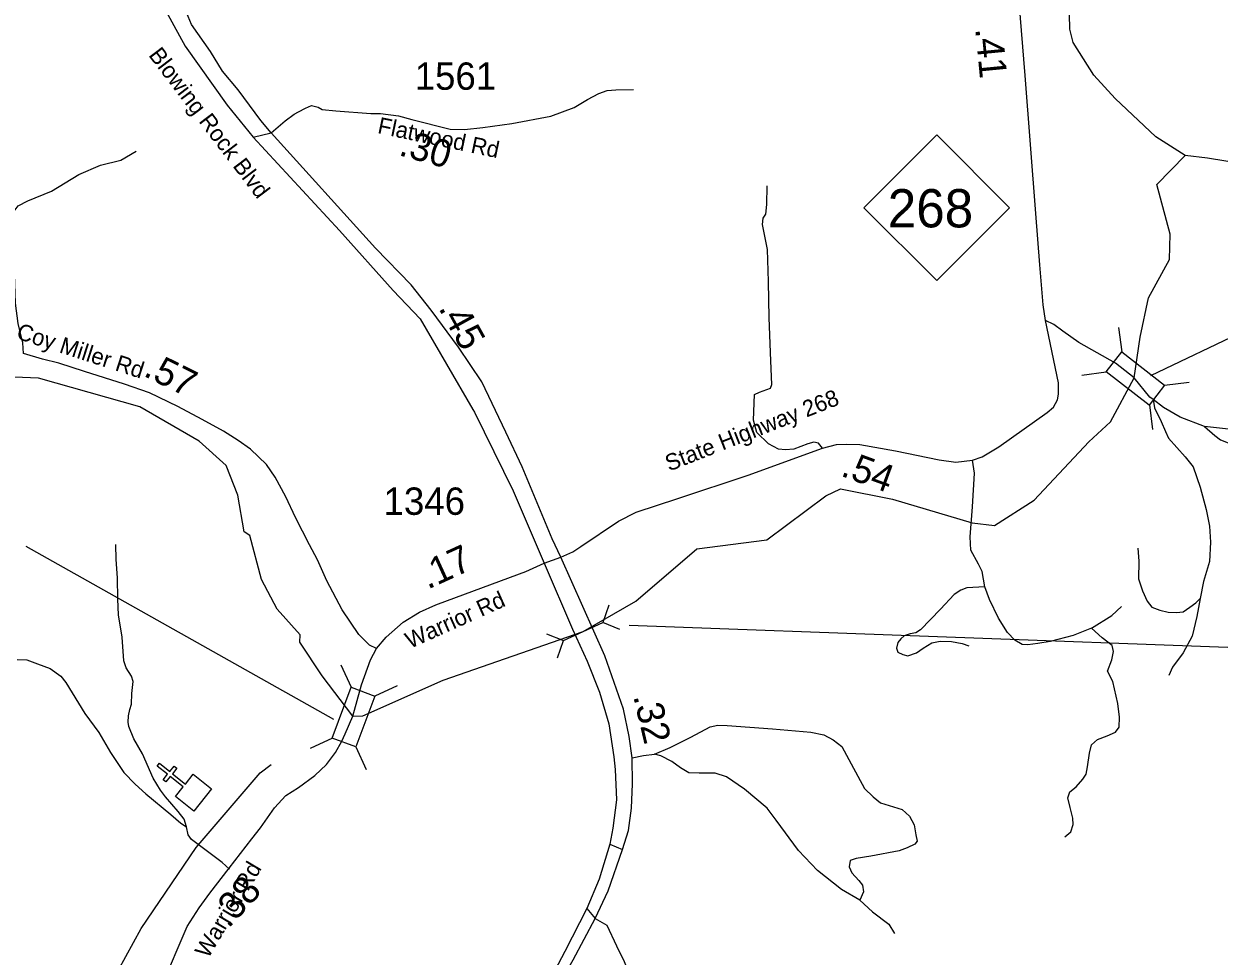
# Model space of a CAD drawing. Extents: x 1159738 to 1321356, y 736314 to 882035.
# Drawn here: x 1238626 to 1244087, y 820010 to 824270 of the extents above; entities that cross this region are included whole.
import ezdxf

# ---------------------------------------------------------------- set-up
doc = ezdxf.new("R2010")
doc.units = 0
for name, color, linetype in [('Exist Cultural Church CELL', 7, 'Continuous'), ('Exist Hydrographic Creek Single Shore', 7, 'Continuous'), ('Exist Road Non-System Type 51', 7, 'Continuous'), ('Exist Road Primary NC Attributed', 7, 'Continuous'), ('Exist Road Primary NC Label', 7, 'Continuous'), ('Exist Road Primary NC Mileage Hundredths English Label', 7, 'Continuous'), ('Exist Road Primary NC Shield CELL', 7, 'Continuous'), ('Exist Road Primary NC Shield Number Label', 7, 'Continuous'), ('Exist Road Primary US Divided Attributed', 7, 'Continuous'), ('Exist Road Primary US Label', 7, 'Continuous'), ('Exist Road Primary US Mileage Hundredths English Label', 7, 'Continuous'), ('Exist Road Primary US Structure Culvert CELL', 7, 'Continuous'), ('Exist Road Primary US Structure Culvert Number Label', 7, 'Continuous'), ('Exist Road Secondary Mileage Hundredths English Label', 7, 'Continuous'), ('Exist Road Secondary Structure Standard Bridge CELL', 7, 'Continuous'), ('Exist Road Secondary Structure Standard Bridge Number Label', 7, 'Continuous'), ('Exist Road Secondary Type 51 Attributed', 7, 'Continuous'), ('Exist Road Secondary Type 51 Label', 7, 'Continuous'), ('Exist Road Secondary Type 51 Number Label', 7, 'Continuous')]:
    doc.layers.add(name, color=color, linetype=linetype)

msp = doc.modelspace()

# ---------------------------------------------------------------- linework, layer by layer
at = {"layer": 'Exist Cultural Church CELL'}
msp.add_lwpolyline([(1239318.7, 820738.9), (1239354.2, 820783.4), (1239294.8, 820830.9), (1239274.8, 820806), (1239262.3, 820815.9), (1239282.3, 820840.9), (1239235.3, 820878.5), (1239245.3, 820891), (1239292.3, 820853.4), (1239312.3, 820878.4), (1239324.8, 820868.4), (1239304.8, 820843.5), (1239364.2, 820795.9), (1239400.3, 820840.8), (1239483.5, 820774.3), (1239401.9, 820672.4)], close=True, dxfattribs=at)
at = {"layer": 'Exist Hydrographic Creek Single Shore'}
for points in [[(1243932.2, 823669.2), (1243798.1, 823754.5), (1243612.2, 823928.4), (1243514.6, 824035.1), (1243420.1, 824184.6), (1243404.9, 824245.6), (1243401.8, 824382.9), (1243343.9, 824547.6), (1243328.7, 824660.5), (1243305.8, 824849.3), (1243255.5, 824935), (1243241, 825009.5), (1243223.9, 825097.1)], [(1240128.5, 821107), (1239988.5, 821290.6), (1239887.3, 821444.7), (1239888.3, 821477.6), (1239783.3, 821594.5), (1239711.3, 821730.5), (1239658.3, 821931.8), (1239633.3, 821948.8), (1239604.3, 822116.8), (1239550.3, 822252.4), (1239427.3, 822363.2), (1239156.3, 822519.6), (1238693.3, 822650.4), (1238251.3, 822669.1), (1238052.3, 822709.2), (1237896.2, 822804.2), (1237791.3, 822914.7), (1237526.2, 823320.5), (1237330.2, 823810.2), (1236953.3, 824550.4), (1236837, 824801.2)], [(1243699.9, 822652.2), (1243726.4, 822838.4), (1243764.3, 823018.2), (1243860.3, 823193.5), (1243863.4, 823308.4), (1243802.4, 823536.1), (1243932.2, 823669.2)], [(1244201.9, 823629.5), (1244034.2, 823657), (1243932.2, 823669.2)], [(1241181.2, 821492.8), (1241422.3, 821632.1), (1241700.4, 821871.3), (1242021.4, 821911.6), (1242290.1, 822113.5), (1242358.1, 822145), (1242594.8, 822097.8), (1242959.5, 821990.2), (1243061, 821978.1), (1243242.2, 822092.9), (1243492.1, 822360.3), (1243591.2, 822451.1), (1243699.9, 822652.2)], [(1240128.5, 821107), (1240174.3, 821107.9), (1240542.5, 821270.8), (1241181.2, 821492.8)], [(1239021.4, 819879.8), (1239161.3, 820136.4), (1239413.3, 820505.5), (1239705.3, 820847.6), (1239755.9, 820885.6)]]:
    msp.add_lwpolyline(points, dxfattribs=at)
at = {"layer": 'Exist Road Non-System Type 51'}
for points in [[(1241201.4, 823924), (1241253.1, 823951.6), (1241291, 823965.4), (1241330.6, 823968.8), (1241411.5, 823970.6)], [(1238624.8, 822763.6), (1238622, 822812.2), (1238599.3, 822900.8), (1238587, 822993.7), (1238582.9, 823125.7), (1238572.6, 823274.2), (1238568.4, 823348.4), (1238572.6, 823402), (1238599.3, 823439.2), (1238644.7, 823461.9), (1238751.9, 823505.2), (1238877.6, 823581.5), (1238976, 823623.7), (1239068.8, 823646.4), (1239138.8, 823687.6)], [(1242274.6, 822331.6), (1242256.2, 822353.7), (1242235.5, 822358.9), (1242208, 822350.2), (1242144.2, 822326.1), (1242106.3, 822322.7), (1242073.6, 822326.1), (1242028.8, 822350.2), (1241975.4, 822402), (1241959.9, 822458.9), (1241964.9, 822575.8), (1241987.4, 822586.4), (1242037.4, 822605.4), (1242044.3, 822622.6), (1242039.1, 822729.5), (1242032.2, 822926), (1242028.8, 823093.3), (1242023.7, 823239), (1242001.3, 823352.8), (1242004.7, 823382.1), (1242016.8, 823401), (1242020.2, 823444.1), (1242021.9, 823530.3)], [(1243785.6, 822552.7), (1243791.7, 822515.3), (1243821.9, 822452.4), (1243842.4, 822407.7), (1243856.9, 822376.3), (1243933, 822291.7), (1243969.2, 822245.7), (1244000.6, 822152.7), (1244028.4, 822051.1), (1244044, 821974.4), (1244047.6, 821900.7), (1244044, 821812.4), (1244016.2, 821721.8), (1244000.8, 821644.1), (1243985.1, 821561.9), (1243964.5, 821472.4), (1243923.5, 821395.1), (1243873.9, 821329.8), (1243858.2, 821292.3)], [(1244021.2, 822430.7), (1244068.4, 822388.3), (1244093.8, 822369), (1244191.5, 822330.7), (1244364.2, 822278.7), (1244379.9, 822260.6), (1244386, 822238.9), (1244390.8, 822202.6), (1244382.4, 822142.2), (1244361.8, 822056.3), (1244360.6, 821991.1), (1244370.3, 821914.9), (1244388.4, 821873.8)], [(1243017.5, 821697.1), (1243004.2, 821767.2), (1242987.3, 821801.1), (1242952.3, 821865.1), (1242949.9, 821926.1), (1242960.7, 822062.7), (1242969.2, 822216.2), (1242960.7, 822275.5)], [(1239565.3, 820407.8), (1239532.8, 820437.2), (1239392.1, 820542.4), (1239376.7, 820564.1), (1239369, 820601.2), (1239358.1, 820635.2), (1239330.3, 820670.8), (1239273.1, 820737.3), (1239249.9, 820768.2), (1239217.5, 820822.4), (1239168.4, 820934.5), (1239128.3, 821002.6), (1239105.1, 821058.3), (1239102, 821078.4), (1239103.5, 821107.8), (1239109.7, 821137.2), (1239117.4, 821160.4), (1239119, 821209.9), (1239125.2, 821264), (1239117.4, 821288.8), (1239092.7, 821327.4), (1239083.4, 821359.9), (1239075.7, 821466.6), (1239058.7, 821569.6), (1239055.6, 821640.7), (1239054.1, 821738.2), (1239047.9, 821821.7), (1239046.3, 821891.3)], [(1243716.2, 821874.5), (1243721, 821815.2), (1243718.6, 821734.3), (1243737.9, 821678.7), (1243758.5, 821631.5), (1243780.2, 821603.7), (1243816.4, 821590.4), (1243855.1, 821582), (1243892.5, 821579.5), (1243923.9, 821583.2), (1243954.1, 821604.9), (1243980.7, 821624.3), (1244000.8, 821644.1)], [(1243017.5, 821697.1), (1242934.2, 821693.5), (1242907.6, 821682.6), (1242877.4, 821662.1), (1242814.6, 821595.6), (1242722.8, 821500.1), (1242701.1, 821486.8), (1242675.7, 821482), (1242649.1, 821473.5), (1242633.4, 821459), (1242618.9, 821443.3), (1242612.9, 821416.7), (1242618.9, 821398.6), (1242641.9, 821387.7), (1242664.8, 821381.7), (1242704.7, 821395), (1242734.9, 821416.7), (1242774.8, 821440.9), (1242812.2, 821449.3), (1242865.3, 821446.9), (1242913.7, 821438.5), (1242943.9, 821427.6)], [(1243504.9, 821508.7), (1243420.3, 821474.8), (1243315.2, 821448.2), (1243258.5, 821438.6), (1243213.8, 821432.5), (1243187.2, 821433.7), (1243153.4, 821454.3), (1243120.8, 821488.1), (1243079.7, 821553.4), (1243038.6, 821639.2), (1243017.5, 821697.1)], [(1243504.9, 821508.7), (1243597.9, 821566.7), (1243641.3, 821607.8)], [(1243382.9, 820555.4), (1243409.5, 820578.4), (1243420.3, 820611), (1243419.1, 820640), (1243407, 820688.3), (1243396.2, 820733.1), (1243404.6, 820760.9), (1243433.6, 820782.6), (1243465, 820818.9), (1243479.5, 820841.9), (1243485.6, 820874.5), (1243495.2, 820937.3), (1243504.8, 820975.2), (1243531.4, 820999.4), (1243576.1, 821016.3), (1243614.7, 821033.2), (1243630.4, 821056.2), (1243632.8, 821102.1), (1243624.4, 821163.8), (1243601.4, 821264.1), (1243577.3, 821311.2), (1243597.7, 821363.7), (1243605.1, 821401.1), (1243599.1, 821428.9), (1243553.2, 821463.9), (1243504.9, 821508.7)], [(1238595.2, 821365.4), (1238640.1, 821363.8), (1238688, 821345.3), (1238746.7, 821323.6), (1238794.6, 821289.6), (1238817.8, 821260.2), (1238904.4, 821117.9), (1238969, 821031.8), (1239021.5, 820940.5), (1239083.4, 820849.2), (1239134.4, 820795.1), (1239183.9, 820751.8), (1239297.8, 820656.5), (1239342.6, 820617.8), (1239369, 820601.2)], [(1241507.5, 820932.7), (1241579.8, 820963.7), (1241672.9, 821010.3), (1241762.4, 821056.8), (1241796.9, 821065.4), (1241840, 821063.7), (1242046.7, 821048.2), (1242221.7, 821032.6), (1242282, 821020.5), (1242323.4, 820998.1), (1242363, 820967.1), (1242406.1, 820887.8), (1242466.4, 820775.7), (1242506, 820737.8), (1242540.4, 820710.2), (1242638.6, 820679.2), (1242673.1, 820649.9), (1242693.8, 820610.2), (1242702.4, 820563.7), (1242707.6, 820534.4), (1242697.2, 820520.6), (1242662.8, 820505.1), (1242624.9, 820491.3), (1242495.7, 820467.1), (1242428.6, 820455.6), (1242401, 820447), (1242397.5, 820417.7), (1242409.6, 820390.1), (1242440.6, 820355.6), (1242457.8, 820333.2), (1242463, 820303.9), (1242445.8, 820266)], [(1241405.8, 820915.4), (1241457.5, 820925.8), (1241507.5, 820932.7)], [(1242445.8, 820266), (1242361.4, 820314.3), (1242252.8, 820400.5), (1242165, 820491.8), (1242063.3, 820631.5), (1242022, 820686.6), (1241918.6, 820772.8), (1241835.9, 820829.7), (1241784.3, 820845.3), (1241711.9, 820845.3), (1241663.7, 820847), (1241625.8, 820869.4), (1241586.1, 820898.7), (1241536.2, 820924.6), (1241507.5, 820932.7)], [(1241303.9, 820521.5), (1241360.8, 820497.3)], [(1242445.8, 820266), (1242504.4, 820212.6), (1242578.4, 820155.7), (1242604.3, 820112.6)]]:
    msp.add_lwpolyline(points, dxfattribs=at)
at = {"layer": 'Exist Road Primary NC Attributed'}
for points in [[(1243294.7, 822914), (1243283.5, 822985.7), (1243268, 823168.8), (1243249.9, 823403.6), (1243200.7, 824033.7), (1243163.6, 824503.5), (1243123.1, 825025), (1243117.8, 825075.5)], [(1241079.2, 821833.2), (1241134.2, 821857.2), (1241170.2, 821882.2), (1241343.7, 821997.3), (1241423.9, 822038.5), (1241614.6, 822100.6), (1241935.1, 822207.5), (1242274.6, 822331.6), (1242338.5, 822348), (1242386, 822349.7), (1242445.5, 822347.1), (1242608.1, 822319.5), (1242808.3, 822277.2), (1242884.3, 822267.7), (1242960.7, 822275.5), (1243005.1, 822291), (1243081.6, 822337.2), (1243302.5, 822493.5), (1243330.1, 822518.5), (1243348.3, 822551.2), (1243353.4, 822577.8), (1243354.2, 822629.6), (1243294.7, 822914)], [(1241004.1, 821805.6), (1241079.2, 821833.2)]]:
    msp.add_lwpolyline(points, dxfattribs=at)
at = {"layer": 'Exist Road Primary NC Shield CELL'}
msp.add_lwpolyline([(1242464.2, 823429.6), (1242797.2, 823762.6), (1243130.2, 823429.6), (1242797.2, 823096.6)], close=True, dxfattribs=at)
at = {"layer": 'Exist Road Primary US Divided Attributed'}
for points in [[(1239050, 825290.8), (1239050.6, 825189.7), (1239078.1, 824961.7), (1239121, 824763.5), (1239172.2, 824571.8), (1239250.5, 824373.6), (1239362.8, 824167.9), (1239554.9, 823898.1), (1239674.1, 823751.5)], [(1239756.4, 823771.8), (1239708.7, 823829.1), (1239605.4, 823968.6), (1239534.2, 824053.6), (1239479.4, 824144), (1239391.8, 824267.4), (1239369.8, 824322.2), (1239288, 824458.2), (1239247.4, 824557.3)], [(1241079.2, 821833.2), (1241039.4, 821917.4), (1240902.6, 822245.5), (1240828.7, 822404.5), (1240719.1, 822634.7), (1240612.5, 822792.4), (1240486.5, 822962.3), (1240396.1, 823077.4), (1240232.2, 823244.9), (1239756.4, 823771.8)], [(1239674.1, 823751.5), (1240068.8, 823326.3), (1240312.8, 823051.6), (1240437, 822921.9), (1240677.5, 822507.3)], [(1240677.5, 822507.3), (1240685.5, 822494.9), (1240862, 822135.6), (1241004.1, 821805.6)], [(1241004.1, 821805.6), (1241133.3, 821504), (1241199.2, 821357.7), (1241255.7, 821216.7), (1241298.7, 821071.9), (1241322.1, 820919.9), (1241327.9, 820862.2), (1241333.2, 820723.2), (1241317.7, 820593.9), (1241303.9, 820521.5), (1241254, 820361.1), (1241198.8, 820226.7)], [(1241236.7, 820181.8), (1241295.3, 820307.7), (1241360.8, 820497.3), (1241388.3, 820583.5), (1241402.1, 820685.2), (1241407.6, 820796.5), (1241405.8, 820915.4), (1241392.1, 821012.9), (1241365.9, 821139), (1241280.1, 821381.9), (1241079.2, 821833.2)], [(1241198.8, 820226.7), (1241097.4, 820031.5), (1241066.7, 819972.7), (1241018.9, 819889.7), (1240763.3, 819422.8), (1240659, 819239.5), (1240595, 819124.9), (1240511.6, 818929.7), (1240452.6, 818719.9), (1240430.2, 818612.4), (1240419.3, 818482.6), (1240424.4, 818329.2), (1240434, 818188), (1240454.3, 818075.8), (1240486.9, 817948.6), (1240515.4, 817848.4), (1240548.2, 817769.6), (1240571.2, 817715.2), (1240662.3, 817527.9)], [(1240704.8, 817546.9), (1240663.6, 817629.2), (1240640, 817680.4), (1240577.4, 817827.3), (1240547.6, 817909), (1240524.2, 817995.7), (1240505.9, 818073.5), (1240489.8, 818207), (1240482.4, 818351.1), (1240479.5, 818476.7), (1240487, 818582.5), (1240496.8, 818654.9), (1240530.6, 818818.6), (1240583.8, 818966.2), (1240630.9, 819083.3), (1240682.5, 819174.1), (1240706, 819221.7), (1240731.4, 819267.9), (1240779.4, 819348.8), (1240840.2, 819457.9), (1240934, 819622.3), (1241067.7, 819872.3), (1241135.3, 819993), (1241236.7, 820181.8)]]:
    msp.add_lwpolyline(points, dxfattribs=at)
at = {"layer": 'Exist Road Primary US Structure Culvert CELL'}
for p, q in [((1241298.3, 821612.9), (1241271.4, 821534.1)), ((1241091, 821451.6), (1241271.4, 821534.1)), ((1241348.6, 821502.9), (1241271.4, 821534.1)), ((1241013.7, 821482.8), (1241091, 821451.6)), ((1241064, 821372.8), (1241091, 821451.6))]:
    msp.add_line(p, q, dxfattribs=at)
at = {"layer": 'Exist Road Primary US Structure Culvert Number Label'}
msp.add_line((1241392.3, 821521.6), (1244560.9, 821406.4), dxfattribs=at)
at = {"layer": 'Exist Road Secondary Structure Standard Bridge CELL'}
for p, q in [((1243628, 822883), (1243642.4, 822770.7)), ((1243459.4, 822664.7), (1243571.6, 822679.1)), ((1243838.3, 822618.8), (1243950.5, 822633.2)), ((1243769.1, 822529.2), (1243783.5, 822416.9)), ((1240073.9, 821341.1), (1240121, 821238.1)), ((1240332.4, 821244.8), (1240229.5, 821197.7)), ((1240036.4, 821005.1), (1239933.5, 820958)), ((1240142.5, 820965.6), (1240189.6, 820862.7))]:
    msp.add_line(p, q, dxfattribs=at)
for points in [[(1243642.4, 822770.7), (1243838.6, 822619.2), (1243767.8, 822527.6), (1243571.6, 822679.1)], [(1240229.5, 821197.7), (1240143, 820965.4), (1240034.5, 821005.8), (1240121, 821238.1)]]:
    msp.add_lwpolyline(points, close=True, dxfattribs=at)
at = {"layer": 'Exist Road Secondary Structure Standard Bridge Number Label'}
for p, q in [((1243775.1, 822662.4), (1246140.7, 823797.9)), ((1240042.7, 821091.7), (1238637.2, 821881.6))]:
    msp.add_line(p, q, dxfattribs=at)
at = {"layer": 'Exist Road Secondary Type 51 Attributed'}
for points in [[(1239756.4, 823771.8), (1239819.2, 823826.6), (1239860.5, 823857), (1239881.4, 823867.4), (1239912.5, 823884.7), (1239939.9, 823896.8), (1239971.1, 823890.1), (1239988.9, 823878.9), (1240050.9, 823872), (1240210.8, 823860.2), (1240255.9, 823860.4), (1240338.3, 823849.9), (1240398.6, 823832.6), (1240574.3, 823789.5), (1240639.8, 823787.8), (1240722.5, 823796.4), (1240855.1, 823815.4), (1241034.3, 823848.2), (1241141.1, 823887.8), (1241201.4, 823924)], [(1239674.1, 823751.5), (1239756.4, 823771.8)], [(1243699.9, 822652.2), (1243613.6, 822719), (1243446.9, 822814.5), (1243373.2, 822865.9), (1243332.3, 822896.6), (1243294.7, 822914)], [(1240237.6, 821414.9), (1240205.6, 821430.4), (1240155.9, 821478.9), (1240080.9, 821592.7), (1240010.2, 821724.1), (1239967.4, 821820.6), (1239930.9, 821889.9), (1239867.9, 822013.8), (1239823.2, 822108.2), (1239774.6, 822198.7), (1239734.8, 822257), (1239661.1, 822326.5), (1239604.7, 822365.4), (1239538.6, 822408.2), (1239440.5, 822461.7), (1239329.7, 822521), (1239200.6, 822584), (1239085.5, 822623.8), (1238903.6, 822681.1), (1238785.4, 822719), (1238711.3, 822737.3), (1238624.8, 822763.6)], [(1244129.9, 822417.4), (1244021.2, 822430.7), (1243908.8, 822473), (1243833.9, 822516.5), (1243785.6, 822552.7), (1243770.8, 822563.9), (1243699.9, 822652.2)], [(1240237.6, 821414.9), (1240280.7, 821467.2), (1240359.8, 821536.1), (1240433.7, 821581.4), (1240508.8, 821614.6), (1240766.8, 821710.7), (1240920.2, 821766.9), (1241004.1, 821805.6)], [(1240128.5, 821107), (1240168.2, 821249.4), (1240210.4, 821364.2), (1240237.6, 821414.9)], [(1239198.2, 819426.5), (1239182.2, 819471.1), (1239177.2, 819518.4), (1239177.2, 819542.1), (1239176, 819566.4), (1239180.9, 819633.2), (1239198, 819722.9), (1239254.4, 819870.3), (1239371.6, 820144.4), (1239427, 820230.9), (1239475.6, 820297.1), (1239564.1, 820410.9), (1239667.2, 820545.2), (1239707.1, 820596.2), (1239770.8, 820687.4), (1239823.3, 820743.8), (1239881.6, 820779.8), (1239956.2, 820834.9), (1240008.7, 820885.4), (1240050.5, 820939.9), (1240079, 820991.7), (1240094, 821025), (1240128.5, 821107)], [(1241198.8, 820226.7), (1241236.7, 820181.8)], [(1241236.7, 820181.8), (1241290.1, 820150.8), (1241333.2, 820056), (1241369.5, 819985), (1241398, 819911.7), (1241445.1, 819822.6), (1241484.7, 819768.1), (1241531.7, 819723.5), (1241591.1, 819688.9), (1241643.1, 819664.1), (1241700, 819634.4), (1241764.4, 819609.6), (1241816.4, 819592.3), (1241856, 819570), (1241898, 819535.4), (1241925.3, 819520.5), (1241994.6, 819505.6), (1242056.5, 819495.7), (1242108.4, 819483.4), (1242172.8, 819480.9), (1242205, 819488.3), (1242232.2, 819508.1), (1242254.5, 819542.8)]]:
    msp.add_lwpolyline(points, dxfattribs=at)

# ---------------------------------------------------------------- texts
at = {"layer": 'Exist Road Primary NC Label'}
msp.add_text('State Highway 268', height=75, rotation=21.4896, dxfattribs=at).set_placement((1241574.2, 822223.8))
at = {"layer": 'Exist Road Primary NC Mileage Hundredths English Label'}
for s, rotation, p in [('.41', 275.5177, (1242972.8, 824247.8)), ('.54', 339.9238, (1242353.9, 822205.9))]:
    msp.add_text(s, height=125, rotation=rotation, dxfattribs=at).set_placement(p)
at = {"layer": 'Exist Road Primary NC Shield Number Label'}
msp.add_text('268', height=175, dxfattribs=at).set_placement((1242573.3, 823339.9))
at = {"layer": 'Exist Road Primary US Label'}
msp.add_text('Blowing Rock Blvd', height=75, rotation=307.2283, dxfattribs=at).set_placement((1239193, 824126.6))
at = {"layer": 'Exist Road Primary US Mileage Hundredths English Label'}
for s, rotation, p in [('.45', 298.9603, (1240518.6, 822971.4)), ('.32', 283.2866, (1241409.8, 821197.7))]:
    msp.add_text(s, height=125, rotation=rotation, dxfattribs=at).set_placement(p)
at = {"layer": 'Exist Road Secondary Mileage Hundredths English Label'}
for s, rotation, p in [('.30', 344.3082, (1240334.6, 823671)), ('.57', 333.678, (1239167.4, 822663.4)), ('.17', 24.5526, (1240471.4, 821684.2)), ('.38', 47.3834, (1239560.8, 820133.3))]:
    msp.add_text(s, height=125, rotation=rotation, dxfattribs=at).set_placement(p)
at = {"layer": 'Exist Road Secondary Type 51 Label'}
for s, rotation, p in [('Flatwood Rd', 348.1816, (1240238.5, 823771.3)), ('Coy Miller Rd', 342.1364, (1238587.4, 822832.9)), ('Warrior Rd', 24.1558, (1240390.1, 821413.4)), ('Warrior Rd', 59.3527, (1239467.8, 819995.3))]:
    msp.add_text(s, height=75, rotation=rotation, dxfattribs=at).set_placement(p)
at = {"layer": 'Exist Road Secondary Type 51 Number Label'}
for s, p in [('1561', (1240411.9, 823968.8)), ('1346', (1240269.7, 822026.3))]:
    msp.add_text(s, height=125, dxfattribs=at).set_placement(p)

doc.saveas('drawing.dxf')
